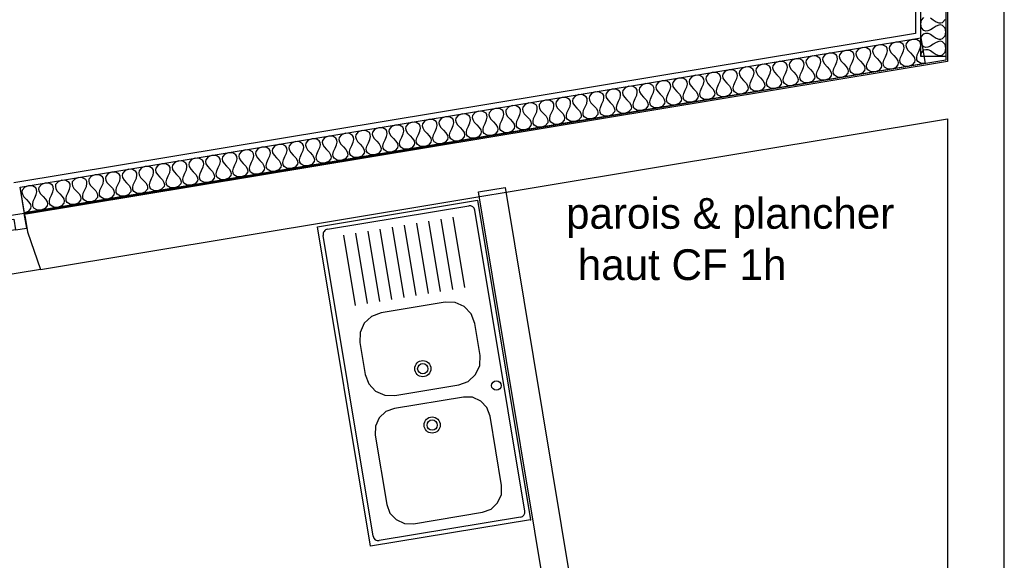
# Model space of a CAD drawing. Header units: millimetres. Extents: x -15 to 127, y -65 to 67.
# Tile 265 of 476: x 36.49 to 40.13, y 7.53 to 9.53. Entities that reach past the tile are written whole.
import ezdxf

# ---------------------------------------------------------------- set-up
doc = ezdxf.new("R2010")
doc.units = ezdxf.units.MM
doc.header["$MEASUREMENT"] = 0
doc.layers.add('structure rdc', color=7, linetype='Continuous')
doc.styles.get("Standard").update_dxf_attribs({"font": 'BKANT.TTF'})

# ---------------------------------------------------------------- blocks, each defined once
blk = doc.blocks.new('PD_4951')
at = {"layer": 'structure rdc', "color": 0}
for points in [[(40.5041, -16.9076), (40.5041, -13.3081), (40.5966, -13.3081), (40.5966, -16.9076), (40.5041, -16.9076)], [(40.5041, -16.9076), (40.507, -16.8933), (40.5157, -16.8832), (40.5222, -16.881), (40.5301, -16.8815), (40.5395, -16.8851), (40.5503, -16.8925), (40.5612, -16.8998), (40.5706, -16.9034), (40.5785, -16.9039), (40.585, -16.9017), (40.5937, -16.8916), (40.5966, -16.8773), (40.5937, -16.863), (40.585, -16.8529), (40.5785, -16.8508), (40.5706, -16.8513), (40.5612, -16.8549), (40.5503, -16.8622), (40.5395, -16.8695), (40.5301, -16.8732), (40.5222, -16.8736), (40.5157, -16.8715), (40.507, -16.8614), (40.5041, -16.8471), (40.507, -16.8328), (40.5157, -16.8227), (40.5222, -16.8205), (40.5301, -16.821), (40.5395, -16.8247), (40.5503, -16.832), (40.5612, -16.8393), (40.5706, -16.8429), (40.5785, -16.8434), (40.585, -16.8412), (40.5937, -16.8311), (40.5966, -16.8168), (40.5937, -16.8025), (40.585, -16.7924), (40.5785, -16.7903), (40.5706, -16.7908), (40.5612, -16.7944), (40.5503, -16.8017), (40.5395, -16.809), (40.5301, -16.8127), (40.5222, -16.8131), (40.5157, -16.811), (40.507, -16.8009), (40.5041, -16.7866), (40.507, -16.7723), (40.5157, -16.7622)], [(40.5395, -16.7642), (40.5503, -16.7715), (40.5612, -16.7788), (40.5706, -16.7824), (40.5785, -16.7829), (40.585, -16.7807), (40.5937, -16.7707)]]:
    blk.add_lwpolyline(points, dxfattribs=at)
blk = doc.blocks.new('PD_4952')
at = {"layer": 'structure rdc', "color": 0}
for points in [[(40.5199, -16.9336), (37.1839, -17.4868), (37.1681, -17.3918), (40.5041, -16.8386), (40.5199, -16.9336)], [(40.5199, -16.9336), (40.5048, -16.9331), (40.493, -16.9259), (40.4896, -16.9196), (40.4888, -16.9113), (40.4909, -16.901), (40.4966, -16.8887), (40.5022, -16.8763), (40.5043, -16.866), (40.5035, -16.8577), (40.5002, -16.8514), (40.4884, -16.8442), (40.4732, -16.8437), (40.4591, -16.8491), (40.4502, -16.8597), (40.4492, -16.8668), (40.451, -16.8748), (40.4563, -16.8839), (40.4657, -16.8938), (40.475, -16.9037), (40.4803, -16.9127), (40.4822, -16.9208), (40.4811, -16.9278), (40.4722, -16.9385), (40.4581, -16.9439), (40.443, -16.9433), (40.4312, -16.9361), (40.4279, -16.9298), (40.427, -16.9215), (40.4291, -16.9113), (40.4348, -16.8989), (40.4404, -16.8865), (40.4425, -16.8762), (40.4417, -16.868), (40.4384, -16.8617), (40.4266, -16.8545), (40.4115, -16.8539), (40.3973, -16.8593), (40.3885, -16.8699), (40.3874, -16.877), (40.3892, -16.8851), (40.3945, -16.8941), (40.4039, -16.904), (40.4132, -16.9139), (40.4186, -16.923), (40.4204, -16.931), (40.4193, -16.9381), (40.4105, -16.9487), (40.3963, -16.9541), (40.3812, -16.9536), (40.3694, -16.9464), (40.3661, -16.94), (40.3652, -16.9318), (40.3674, -16.9215), (40.373, -16.9091), (40.3786, -16.8968), (40.3808, -16.8865), (40.3799, -16.8782), (40.3766, -16.8719), (40.3648, -16.8647), (40.3497, -16.8642), (40.3355, -16.8696), (40.3267, -16.8802), (40.3256, -16.8872), (40.3274, -16.8953), (40.3328, -16.9044), (40.3421, -16.9143), (40.3515, -16.9242), (40.3568, -16.9332), (40.3586, -16.9413), (40.3575, -16.9483), (40.3487, -16.959), (40.3345, -16.9643), (40.3194, -16.9638), (40.3076, -16.9566), (40.3043, -16.9503), (40.3035, -16.942), (40.3056, -16.9318), (40.3112, -16.9194), (40.3169, -16.907), (40.319, -16.8967), (40.3181, -16.8885), (40.3148, -16.8822), (40.303, -16.875), (40.2879, -16.8744), (40.2738, -16.8798), (40.2649, -16.8904), (40.2638, -16.8975), (40.2657, -16.9056), (40.271, -16.9146), (40.2803, -16.9245), (40.2897, -16.9344), (40.295, -16.9434), (40.2968, -16.9515), (40.2958, -16.9586), (40.2869, -16.9692), (40.2728, -16.9746), (40.2576, -16.974), (40.2458, -16.9668), (40.2425, -16.9605), (40.2417, -16.9523), (40.2438, -16.942), (40.2494, -16.9296), (40.2551, -16.9172), (40.2572, -16.907), (40.2563, -16.8987), (40.253, -16.8924), (40.2412, -16.8852), (40.2261, -16.8847), (40.212, -16.8901), (40.2031, -16.9007), (40.202, -16.9077), (40.2039, -16.9158), (40.2092, -16.9249), (40.2186, -16.9347), (40.2279, -16.9446), (40.2332, -16.9537), (40.2351, -16.9618), (40.234, -16.9688), (40.2251, -16.9794), (40.211, -16.9848), (40.1959, -16.9843), (40.1841, -16.9771), (40.1808, -16.9708), (40.1799, -16.9625), (40.182, -16.9523), (40.1877, -16.9399), (40.1933, -16.9275), (40.1954, -16.9172), (40.1946, -16.909), (40.1913, -16.9026), (40.1795, -16.8955), (40.1643, -16.8949), (40.1502, -16.9003), (40.1414, -16.9109), (40.1403, -16.918), (40.1421, -16.9261), (40.1474, -16.9351), (40.1568, -16.945), (40.1661, -16.9549), (40.1714, -16.9639), (40.1733, -16.972), (40.1722, -16.9791), (40.1634, -16.9897), (40.1492, -16.9951), (40.1341, -16.9945), (40.1223, -16.9873), (40.119, -16.981), (40.1181, -16.9728), (40.1202, -16.9625), (40.1259, -16.9501), (40.1315, -16.9377), (40.1337, -16.9275), (40.1328, -16.9192), (40.1295, -16.9129), (40.1177, -16.9057), (40.1026, -16.9052), (40.0884, -16.9105), (40.0796, -16.9212), (40.0785, -16.9282), (40.0803, -16.9363), (40.0857, -16.9453), (40.095, -16.9552), (40.1043, -16.9651), (40.1097, -16.9742), (40.1115, -16.9823), (40.1104, -16.9893), (40.1016, -16.9999), (40.0874, -17.0053), (40.0723, -17.0048), (40.0605, -16.9976), (40.0572, -16.9913), (40.0563, -16.983), (40.0585, -16.9727), (40.0641, -16.9604), (40.0698, -16.948), (40.0719, -16.9377), (40.071, -16.9295), (40.0677, -16.9231), (40.0559, -16.9159), (40.0408, -16.9154), (40.0266, -16.9208), (40.0178, -16.9314), (40.0167, -16.9385), (40.0186, -16.9465), (40.0239, -16.9556), (40.0332, -16.9655), (40.0426, -16.9754), (40.0479, -16.9844), (40.0497, -16.9925), (40.0486, -16.9996), (40.0398, -17.0102), (40.0257, -17.0156), (40.0105, -17.015), (39.9987, -17.0078), (39.9954, -17.0015), (39.9946, -16.9933), (39.9967, -16.983), (40.0023, -16.9706), (40.008, -16.9582), (40.0101, -16.948), (40.0092, -16.9397), (40.0059, -16.9334), (39.9941, -16.9262), (39.979, -16.9256), (39.9649, -16.931), (39.956, -16.9417), (39.9549, -16.9487), (39.9568, -16.9568), (39.9621, -16.9658), (39.9714, -16.9757), (39.9808, -16.9856), (39.9861, -16.9947), (39.988, -17.0027), (39.9869, -17.0098), (39.978, -17.0204), (39.9639, -17.0258), (39.9488, -17.0253), (39.937, -17.0181), (39.9336, -17.0118), (39.9328, -17.0035), (39.9349, -16.9932), (39.9406, -16.9808), (39.9462, -16.9685), (39.9483, -16.9582), (39.9475, -16.9499), (39.9442, -16.9436), (39.9324, -16.9364), (39.9172, -16.9359), (39.9031, -16.9413), (39.8942, -16.9519), (39.8932, -16.959), (39.895, -16.967), (39.9003, -16.9761), (39.9097, -16.986), (39.919, -16.9959), (39.9243, -17.0049), (39.9262, -17.013), (39.9251, -17.02), (39.9162, -17.0307), (39.9021, -17.0361), (39.887, -17.0355), (39.8752, -17.0283), (39.8719, -17.022), (39.871, -17.0137), (39.8731, -17.0035), (39.8788, -16.9911), (39.8844, -16.9787), (39.8865, -16.9684), (39.8857, -16.9602), (39.8824, -16.9539), (39.8706, -16.9467), (39.8554, -16.9461), (39.8413, -16.9515), (39.8325, -16.9621), (39.8314, -16.9692), (39.8332, -16.9773), (39.8385, -16.9863), (39.8479, -16.9962), (39.8572, -17.0061), (39.8625, -17.0151), (39.8644, -17.0232), (39.8633, -17.0303), (39.8545, -17.0409), (39.8403, -17.0463), (39.8252, -17.0458), (39.8134, -17.0386), (39.8101, -17.0322), (39.8092, -17.024), (39.8114, -17.0137), (39.817, -17.0013), (39.8226, -16.989), (39.8248, -16.9787), (39.8239, -16.9704), (39.8206, -16.9641), (39.8088, -16.9569), (39.7937, -16.9564), (39.7795, -16.9618), (39.7707, -16.9724), (39.7696, -16.9794), (39.7714, -16.9875), (39.7768, -16.9966), (39.7861, -17.0065), (39.7954, -17.0164), (39.8008, -17.0254), (39.8026, -17.0335), (39.8015, -17.0405), (39.7927, -17.0512), (39.7785, -17.0565), (39.7634, -17.056), (39.7516, -17.0488), (39.7483, -17.0425), (39.7475, -17.0342), (39.7496, -17.024), (39.7552, -17.0116), (39.7609, -16.9992), (39.763, -16.9889), (39.7621, -16.9807), (39.7588, -16.9744), (39.747, -16.9672), (39.7319, -16.9666), (39.7178, -16.972), (39.7089, -16.9826), (39.7078, -16.9897), (39.7097, -16.9978), (39.715, -17.0068), (39.7243, -17.0167), (39.7337, -17.0266), (39.739, -17.0356), (39.7408, -17.0437), (39.7397, -17.0508), (39.7309, -17.0614), (39.7168, -17.0668), (39.7016, -17.0662), (39.6898, -17.059), (39.6865, -17.0527), (39.6857, -17.0445), (39.6878, -17.0342), (39.6934, -17.0218), (39.6991, -17.0094), (39.7012, -16.9992), (39.7003, -16.9909), (39.697, -16.9846), (39.6852, -16.9774), (39.6701, -16.9769), (39.656, -16.9823), (39.6471, -16.9929), (39.646, -16.9999), (39.6479, -17.008), (39.6532, -17.0171), (39.6626, -17.0269), (39.6719, -17.0368), (39.6772, -17.0459), (39.6791, -17.054), (39.678, -17.061), (39.6691, -17.0716), (39.655, -17.077), (39.6399, -17.0765), (39.6281, -17.0693), (39.6248, -17.063), (39.6239, -17.0547), (39.626, -17.0445), (39.6317, -17.0321), (39.6373, -17.0197), (39.6394, -17.0094), (39.6386, -17.0012), (39.6353, -16.9948), (39.6235, -16.9876), (39.6083, -16.9871), (39.5942, -16.9925), (39.5854, -17.0031), (39.5843, -17.0102), (39.5861, -17.0183), (39.5914, -17.0273), (39.6008, -17.0372), (39.6101, -17.0471), (39.6154, -17.0561), (39.6173, -17.0642), (39.6162, -17.0713), (39.6073, -17.0819), (39.5932, -17.0873), (39.5781, -17.0867), (39.5663, -17.0795), (39.563, -17.0732), (39.5621, -17.065), (39.5642, -17.0547), (39.5699, -17.0423), (39.5755, -17.0299), (39.5777, -17.0197), (39.5768, -17.0114), (39.5735, -17.0051), (39.5617, -16.9979), (39.5466, -16.9973), (39.5324, -17.0027), (39.5236, -17.0134), (39.5225, -17.0204), (39.5243, -17.0285), (39.5297, -17.0375), (39.539, -17.0474), (39.5483, -17.0573), (39.5537, -17.0664), (39.5555, -17.0745), (39.5544, -17.0815), (39.5456, -17.0921), (39.5314, -17.0975), (39.5163, -17.097), (39.5045, -17.0898), (39.5012, -17.0835), (39.5003, -17.0752), (39.5025, -17.0649), (39.5081, -17.0526), (39.5138, -17.0402), (39.5159, -17.0299), (39.515, -17.0217), (39.5117, -17.0153), (39.4999, -17.0081), (39.4848, -17.0076), (39.4706, -17.013), (39.4618, -17.0236), (39.4607, -17.0307), (39.4626, -17.0387), (39.4679, -17.0478), (39.4772, -17.0577), (39.4866, -17.0676), (39.4919, -17.0766), (39.4937, -17.0847), (39.4926, -17.0917), (39.4838, -17.1024), (39.4697, -17.1078), (39.4545, -17.1072), (39.4427, -17.1), (39.4394, -17.0937), (39.4386, -17.0855), (39.4407, -17.0752), (39.4463, -17.0628), (39.452, -17.0504), (39.4541, -17.0401), (39.4532, -17.0319), (39.4499, -17.0256), (39.4381, -17.0184), (39.423, -17.0178), (39.4089, -17.0232), (39.4, -17.0339), (39.3989, -17.0409), (39.4008, -17.049), (39.4061, -17.058), (39.4154, -17.0679), (39.4248, -17.0778), (39.4301, -17.0869), (39.432, -17.0949), (39.4309, -17.102), (39.422, -17.1126), (39.4079, -17.118), (39.3928, -17.1175), (39.381, -17.1103), (39.3776, -17.1039), (39.3768, -17.0957), (39.3789, -17.0854), (39.3846, -17.073), (39.3902, -17.0607), (39.3923, -17.0504), (39.3915, -17.0421), (39.3881, -17.0358), (39.3763, -17.0286), (39.3612, -17.0281), (39.3471, -17.0335), (39.3382, -17.0441), (39.3372, -17.0511), (39.339, -17.0592), (39.3443, -17.0683), (39.3537, -17.0782), (39.363, -17.0881), (39.3683, -17.0971), (39.3702, -17.1052), (39.3691, -17.1122), (39.3602, -17.1229), (39.3461, -17.1283), (39.331, -17.1277), (39.3192, -17.1205), (39.3159, -17.1142), (39.315, -17.1059), (39.3171, -17.0957), (39.3228, -17.0833), (39.3284, -17.0709), (39.3305, -17.0606), (39.3297, -17.0524), (39.3264, -17.0461), (39.3146, -17.0389), (39.2994, -17.0383), (39.2853, -17.0437), (39.2765, -17.0543), (39.2754, -17.0614), (39.2772, -17.0695), (39.2825, -17.0785), (39.2919, -17.0884), (39.3012, -17.0983), (39.3065, -17.1073), (39.3084, -17.1154), (39.3073, -17.1225), (39.2985, -17.1331), (39.2843, -17.1385), (39.2692, -17.138), (39.2574, -17.1308), (39.2541, -17.1244), (39.2532, -17.1162), (39.2553, -17.1059), (39.261, -17.0935), (39.2666, -17.0812), (39.2688, -17.0709), (39.2679, -17.0626), (39.2646, -17.0563), (39.2528, -17.0491), (39.2377, -17.0486), (39.2235, -17.054), (39.2147, -17.0646), (39.2136, -17.0716), (39.2154, -17.0797), (39.2208, -17.0888), (39.2301, -17.0987), (39.2394, -17.1086), (39.2448, -17.1176), (39.2466, -17.1257), (39.2455, -17.1327), (39.2367, -17.1433), (39.2225, -17.1487), (39.2074, -17.1482), (39.1956, -17.141), (39.1923, -17.1347), (39.1914, -17.1264), (39.1936, -17.1162), (39.1992, -17.1038), (39.2049, -17.0914), (39.207, -17.0811), (39.2061, -17.0729), (39.2028, -17.0666), (39.191, -17.0594), (39.1759, -17.0588), (39.1618, -17.0642), (39.1529, -17.0748), (39.1518, -17.0819), (39.1537, -17.09), (39.159, -17.099), (39.1683, -17.1089), (39.1777, -17.1188), (39.183, -17.1278), (39.1848, -17.1359), (39.1837, -17.143), (39.1749, -17.1536), (39.1608, -17.159), (39.1456, -17.1584), (39.1338, -17.1512), (39.1305, -17.1449), (39.1297, -17.1367), (39.1318, -17.1264), (39.1374, -17.114), (39.1431, -17.1016), (39.1452, -17.0914), (39.1443, -17.0831), (39.141, -17.0768), (39.1292, -17.0696), (39.1141, -17.0691), (39.1, -17.0745), (39.0911, -17.0851), (39.09, -17.0921), (39.0919, -17.1002), (39.0972, -17.1092), (39.1065, -17.1191), (39.1159, -17.129), (39.1212, -17.1381), (39.1231, -17.1462), (39.122, -17.1532), (39.1131, -17.1638), (39.099, -17.1692), (39.0839, -17.1687), (39.0721, -17.1615), (39.0688, -17.1552), (39.0679, -17.1469), (39.07, -17.1366), (39.0757, -17.1243), (39.0813, -17.1119), (39.0834, -17.1016), (39.0826, -17.0934), (39.0793, -17.087), (39.0675, -17.0798), (39.0523, -17.0793), (39.0382, -17.0847), (39.0294, -17.0953), (39.0283, -17.1024), (39.0301, -17.1105), (39.0354, -17.1195), (39.0448, -17.1294), (39.0541, -17.1393), (39.0594, -17.1483), (39.0613, -17.1564), (39.0602, -17.1635), (39.0513, -17.1741), (39.0372, -17.1795), (39.0221, -17.1789), (39.0103, -17.1717), (39.007, -17.1654), (39.0061, -17.1572), (39.0082, -17.1469), (39.0139, -17.1345), (39.0195, -17.1221), (39.0216, -17.1119), (39.0208, -17.1036), (39.0175, -17.0973), (39.0057, -17.0901), (38.9906, -17.0895), (38.9764, -17.0949), (38.9676, -17.1056), (38.9665, -17.1126), (38.9683, -17.1207), (38.9737, -17.1297), (38.983, -17.1396), (38.9923, -17.1495), (38.9977, -17.1586), (38.9995, -17.1667), (38.9984, -17.1737), (38.9896, -17.1843), (38.9754, -17.1897), (38.9603, -17.1892), (38.9485, -17.182), (38.9452, -17.1757), (38.9443, -17.1674), (38.9465, -17.1571), (38.9521, -17.1448), (38.9577, -17.1324), (38.9599, -17.1221), (38.959, -17.1139), (38.9557, -17.1075), (38.9439, -17.1003), (38.9288, -17.0998), (38.9146, -17.1052), (38.9058, -17.1158), (38.9047, -17.1229), (38.9066, -17.1309), (38.9119, -17.14), (38.9212, -17.1499), (38.9306, -17.1598), (38.9359, -17.1688), (38.9377, -17.1769), (38.9366, -17.1839), (38.9278, -17.1946), (38.9137, -17.2), (38.8985, -17.1994), (38.8867, -17.1922), (38.8834, -17.1859), (38.8826, -17.1777), (38.8847, -17.1674), (38.8903, -17.155), (38.896, -17.1426), (38.8981, -17.1323), (38.8972, -17.1241), (38.8939, -17.1178), (38.8821, -17.1106), (38.867, -17.11), (38.8529, -17.1154), (38.844, -17.1261), (38.8429, -17.1331), (38.8448, -17.1412), (38.8501, -17.1502), (38.8594, -17.1601), (38.8688, -17.17), (38.8741, -17.1791), (38.8759, -17.1871), (38.8749, -17.1942), (38.866, -17.2048), (38.8519, -17.2102), (38.8367, -17.2097), (38.8249, -17.2025), (38.8216, -17.1961), (38.8208, -17.1879), (38.8229, -17.1776), (38.8285, -17.1652), (38.8342, -17.1529), (38.8363, -17.1426), (38.8355, -17.1343), (38.8321, -17.128), (38.8203, -17.1208), (38.8052, -17.1203), (38.7911, -17.1257), (38.7822, -17.1363), (38.7811, -17.1433), (38.783, -17.1514), (38.7883, -17.1605), (38.7977, -17.1704), (38.807, -17.1803), (38.8123, -17.1893), (38.8142, -17.1974), (38.8131, -17.2044), (38.8042, -17.2151), (38.7901, -17.2205), (38.775, -17.2199), (38.7632, -17.2127), (38.7599, -17.2064), (38.759, -17.1981), (38.7611, -17.1879), (38.7668, -17.1755), (38.7724, -17.1631), (38.7745, -17.1528), (38.7737, -17.1446), (38.7704, -17.1383), (38.7586, -17.1311), (38.7434, -17.1305), (38.7293, -17.1359), (38.7205, -17.1465), (38.7194, -17.1536), (38.7212, -17.1617), (38.7265, -17.1707), (38.7359, -17.1806), (38.7452, -17.1905), (38.7505, -17.1995), (38.7524, -17.2076), (38.7513, -17.2147), (38.7425, -17.2253), (38.7283, -17.2307), (38.7132, -17.2302), (38.7014, -17.223), (38.6981, -17.2166), (38.6972, -17.2084), (38.6993, -17.1981), (38.705, -17.1857), (38.7106, -17.1734), (38.7128, -17.1631), (38.7119, -17.1548), (38.7086, -17.1485), (38.6968, -17.1413), (38.6817, -17.1408), (38.6675, -17.1462), (38.6587, -17.1568), (38.6576, -17.1638), (38.6594, -17.1719), (38.6648, -17.181), (38.6741, -17.1909), (38.6834, -17.2008), (38.6888, -17.2098), (38.6906, -17.2179), (38.6895, -17.2249), (38.6807, -17.2355), (38.6665, -17.2409), (38.6514, -17.2404), (38.6396, -17.2332), (38.6363, -17.2269), (38.6354, -17.2186), (38.6376, -17.2084), (38.6432, -17.196), (38.6489, -17.1836), (38.651, -17.1733), (38.6501, -17.1651), (38.6468, -17.1588), (38.635, -17.1516), (38.6199, -17.151), (38.6057, -17.1564), (38.5969, -17.167), (38.5958, -17.1741), (38.5977, -17.1822), (38.603, -17.1912), (38.6123, -17.2011), (38.6217, -17.211), (38.627, -17.22), (38.6288, -17.2281), (38.6277, -17.2352), (38.6189, -17.2458), (38.6048, -17.2512), (38.5896, -17.2506), (38.5778, -17.2434), (38.5745, -17.2371), (38.5737, -17.2289), (38.5758, -17.2186), (38.5814, -17.2062), (38.5871, -17.1938), (38.5892, -17.1836), (38.5883, -17.1753), (38.585, -17.169), (38.5732, -17.1618), (38.5581, -17.1613), (38.544, -17.1667), (38.5351, -17.1773), (38.534, -17.1843), (38.5359, -17.1924), (38.5412, -17.2014), (38.5505, -17.2113), (38.5599, -17.2212), (38.5652, -17.2303), (38.5671, -17.2384), (38.566, -17.2454), (38.5571, -17.256), (38.543, -17.2614), (38.5279, -17.2609), (38.5161, -17.2537), (38.5128, -17.2474), (38.5119, -17.2391), (38.514, -17.2288), (38.5197, -17.2165), (38.5253, -17.2041), (38.5274, -17.1938), (38.5266, -17.1856), (38.5233, -17.1792), (38.5115, -17.172), (38.4963, -17.1715), (38.4822, -17.1769), (38.4733, -17.1875), (38.4723, -17.1946), (38.4741, -17.2027), (38.4794, -17.2117), (38.4888, -17.2216), (38.4981, -17.2315), (38.5034, -17.2405), (38.5053, -17.2486), (38.5042, -17.2557), (38.4953, -17.2663), (38.4812, -17.2717), (38.4661, -17.2711), (38.4543, -17.2639), (38.451, -17.2576), (38.4501, -17.2494), (38.4522, -17.2391), (38.4579, -17.2267), (38.4635, -17.2143), (38.4656, -17.2041), (38.4648, -17.1958), (38.4615, -17.1895), (38.4497, -17.1823), (38.4346, -17.1817), (38.4204, -17.1871), (38.4116, -17.1978), (38.4105, -17.2048), (38.4123, -17.2129), (38.4176, -17.2219), (38.427, -17.2318), (38.4363, -17.2417), (38.4417, -17.2508), (38.4435, -17.2589), (38.4424, -17.2659), (38.4336, -17.2765), (38.4194, -17.2819), (38.4043, -17.2814), (38.3925, -17.2742), (38.3892, -17.2679), (38.3883, -17.2596), (38.3905, -17.2493), (38.3961, -17.237), (38.4017, -17.2246), (38.4039, -17.2143), (38.403, -17.2061), (38.3997, -17.1997), (38.3879, -17.1925), (38.3728, -17.192), (38.3586, -17.1974), (38.3498, -17.208), (38.3487, -17.2151), (38.3505, -17.2231), (38.3559, -17.2322), (38.3652, -17.2421), (38.3746, -17.252), (38.3799, -17.261), (38.3817, -17.2691), (38.3806, -17.2761), (38.3718, -17.2868), (38.3576, -17.2922), (38.3425, -17.2916), (38.3307, -17.2844), (38.3274, -17.2781), (38.3266, -17.2699), (38.3287, -17.2596), (38.3343, -17.2472), (38.34, -17.2348), (38.3421, -17.2245), (38.3412, -17.2163), (38.3379, -17.21), (38.3261, -17.2028), (38.311, -17.2022), (38.2969, -17.2076), (38.288, -17.2183), (38.2869, -17.2253), (38.2888, -17.2334), (38.2941, -17.2424), (38.3034, -17.2523), (38.3128, -17.2622), (38.3181, -17.2713), (38.3199, -17.2793), (38.3189, -17.2864), (38.31, -17.297), (38.2959, -17.3024), (38.2807, -17.3019), (38.2689, -17.2947), (38.2656, -17.2883), (38.2648, -17.2801), (38.2669, -17.2698), (38.2725, -17.2574), (38.2782, -17.2451), (38.2803, -17.2348), (38.2795, -17.2265), (38.2761, -17.2202), (38.2643, -17.213), (38.2492, -17.2125), (38.2351, -17.2179), (38.2262, -17.2285), (38.2251, -17.2355), (38.227, -17.2436), (38.2323, -17.2527), (38.2417, -17.2626), (38.251, -17.2725), (38.2563, -17.2815), (38.2582, -17.2896), (38.2571, -17.2966), (38.2482, -17.3073), (38.2341, -17.3127), (38.219, -17.3121), (38.2072, -17.3049), (38.2039, -17.2986), (38.203, -17.2903), (38.2051, -17.2801), (38.2108, -17.2677), (38.2164, -17.2553), (38.2185, -17.245), (38.2177, -17.2368), (38.2144, -17.2305), (38.2026, -17.2233), (38.1874, -17.2227), (38.1733, -17.2281), (38.1645, -17.2387), (38.1634, -17.2458), (38.1652, -17.2539), (38.1705, -17.2629), (38.1799, -17.2728), (38.1892, -17.2827), (38.1945, -17.2917), (38.1964, -17.2998), (38.1953, -17.3069), (38.1865, -17.3175), (38.1723, -17.3229), (38.1572, -17.3224), (38.1454, -17.3152), (38.1421, -17.3088), (38.1412, -17.3006), (38.1433, -17.2903), (38.149, -17.2779), (38.1546, -17.2655), (38.1568, -17.2553), (38.1559, -17.247), (38.1526, -17.2407), (38.1408, -17.2335), (38.1257, -17.233), (38.1115, -17.2384), (38.1027, -17.249), (38.1016, -17.256), (38.1034, -17.2641), (38.1088, -17.2732), (38.1181, -17.2831), (38.1274, -17.2929), (38.1328, -17.302), (38.1346, -17.3101), (38.1335, -17.3171), (38.1247, -17.3277), (38.1105, -17.3331), (38.0954, -17.3326), (38.0836, -17.3254), (38.0803, -17.3191), (38.0794, -17.3108), (38.0816, -17.3006), (38.0872, -17.2882), (38.0929, -17.2758), (38.095, -17.2655), (38.0941, -17.2573), (38.0908, -17.251), (38.079, -17.2438), (38.0639, -17.2432), (38.0497, -17.2486), (38.0409, -17.2592), (38.0398, -17.2663), (38.0417, -17.2744), (38.047, -17.2834), (38.0563, -17.2933), (38.0657, -17.3032), (38.071, -17.3122), (38.0728, -17.3203), (38.0717, -17.3274), (38.0629, -17.338), (38.0488, -17.3434), (38.0336, -17.3428), (38.0218, -17.3356), (38.0185, -17.3293), (38.0177, -17.3211), (38.0198, -17.3108), (38.0254, -17.2984), (38.0311, -17.286), (38.0332, -17.2758), (38.0323, -17.2675), (38.029, -17.2612), (38.0172, -17.254), (38.0021, -17.2535), (37.988, -17.2589), (37.9791, -17.2695), (37.978, -17.2765), (37.9799, -17.2846), (37.9852, -17.2936), (37.9945, -17.3035), (38.0039, -17.3134), (38.0092, -17.3225), (38.0111, -17.3306), (38.01, -17.3376), (38.0011, -17.3482), (37.987, -17.3536), (37.9719, -17.3531), (37.9601, -17.3459), (37.9567, -17.3396), (37.9559, -17.3313), (37.958, -17.321), (37.9637, -17.3087), (37.9693, -17.2963), (37.9714, -17.286), (37.9706, -17.2778), (37.9673, -17.2714), (37.9555, -17.2642), (37.9403, -17.2637), (37.9262, -17.2691), (37.9173, -17.2797), (37.9163, -17.2868), (37.9181, -17.2949), (37.9234, -17.3039), (37.9328, -17.3138), (37.9421, -17.3237), (37.9474, -17.3327), (37.9493, -17.3408), (37.9482, -17.3479), (37.9393, -17.3585), (37.9252, -17.3639), (37.9101, -17.3633), (37.8983, -17.3561), (37.895, -17.3498), (37.8941, -17.3416), (37.8962, -17.3313), (37.9019, -17.3189), (37.9075, -17.3065), (37.9096, -17.2963), (37.9088, -17.288), (37.9055, -17.2817), (37.8937, -17.2745), (37.8786, -17.2739), (37.8644, -17.2793), (37.8556, -17.29), (37.8545, -17.297), (37.8563, -17.3051), (37.8616, -17.3141), (37.871, -17.324), (37.8803, -17.3339), (37.8857, -17.343), (37.8875, -17.3511), (37.8864, -17.3581), (37.8776, -17.3687), (37.8634, -17.3741), (37.8483, -17.3736), (37.8365, -17.3664), (37.8332, -17.3601), (37.8323, -17.3518), (37.8345, -17.3415), (37.8401, -17.3292), (37.8457, -17.3168), (37.8479, -17.3065), (37.847, -17.2982), (37.8437, -17.2919), (37.8319, -17.2847), (37.8168, -17.2842), (37.8026, -17.2896), (37.7938, -17.3002), (37.7927, -17.3073), (37.7945, -17.3153), (37.7999, -17.3244), (37.8092, -17.3343), (37.8185, -17.3442), (37.8239, -17.3532), (37.8257, -17.3613), (37.8246, -17.3683), (37.8158, -17.379), (37.8016, -17.3844), (37.7865, -17.3838), (37.7747, -17.3766), (37.7714, -17.3703), (37.7706, -17.362), (37.7727, -17.3518), (37.7783, -17.3394), (37.784, -17.327), (37.7861, -17.3167), (37.7852, -17.3085), (37.7819, -17.3022), (37.7701, -17.295), (37.755, -17.2944), (37.7409, -17.2998), (37.732, -17.3105), (37.7309, -17.3175), (37.7328, -17.3256), (37.7381, -17.3346), (37.7474, -17.3445), (37.7568, -17.3544), (37.7621, -17.3635), (37.7639, -17.3715), (37.7629, -17.3786), (37.754, -17.3892), (37.7399, -17.3946), (37.7247, -17.3941), (37.7129, -17.3869), (37.7096, -17.3805), (37.7088, -17.3723), (37.7109, -17.362), (37.7165, -17.3496), (37.7222, -17.3373), (37.7243, -17.327), (37.7234, -17.3187), (37.7201, -17.3124), (37.7083, -17.3052), (37.6932, -17.3047), (37.6791, -17.3101), (37.6702, -17.3207), (37.6691, -17.3277), (37.671, -17.3358), (37.6763, -17.3449), (37.6857, -17.3548), (37.695, -17.3647), (37.7003, -17.3737), (37.7022, -17.3818), (37.7011, -17.3888), (37.6922, -17.3995), (37.6781, -17.4049), (37.663, -17.4043), (37.6512, -17.3971), (37.6479, -17.3908), (37.647, -17.3825), (37.6491, -17.3723), (37.6548, -17.3599), (37.6604, -17.3475), (37.6625, -17.3372), (37.6617, -17.329), (37.6584, -17.3227), (37.6466, -17.3155), (37.6314, -17.3149), (37.6173, -17.3203), (37.6085, -17.3309), (37.6074, -17.338), (37.6092, -17.3461), (37.6145, -17.3551), (37.6239, -17.365), (37.6332, -17.3749), (37.6385, -17.3839), (37.6404, -17.392), (37.6393, -17.3991), (37.6304, -17.4097), (37.6163, -17.4151), (37.6012, -17.4146), (37.5894, -17.4074), (37.5861, -17.401), (37.5852, -17.3928), (37.5873, -17.3825), (37.593, -17.3701), (37.5986, -17.3577), (37.6008, -17.3475), (37.5999, -17.3392), (37.5966, -17.3329), (37.5848, -17.3257), (37.5697, -17.3252), (37.5555, -17.3306), (37.5467, -17.3412), (37.5456, -17.3482), (37.5474, -17.3563), (37.5528, -17.3654), (37.5621, -17.3753), (37.5714, -17.3851), (37.5768, -17.3942), (37.5786, -17.4023), (37.5775, -17.4093), (37.5687, -17.4199), (37.5545, -17.4253), (37.5394, -17.4248), (37.5276, -17.4176), (37.5243, -17.4113), (37.5234, -17.403), (37.5256, -17.3928), (37.5312, -17.3804), (37.5369, -17.368), (37.539, -17.3577), (37.5381, -17.3495), (37.5348, -17.3432), (37.523, -17.336), (37.5079, -17.3354), (37.4937, -17.3408), (37.4849, -17.3514), (37.4838, -17.3585), (37.4857, -17.3666), (37.491, -17.3756), (37.5003, -17.3855), (37.5097, -17.3954), (37.515, -17.4044), (37.5168, -17.4125), (37.5157, -17.4196), (37.5069, -17.4302), (37.4928, -17.4356), (37.4776, -17.435), (37.4658, -17.4278), (37.4625, -17.4215), (37.4617, -17.4133), (37.4638, -17.403), (37.4694, -17.3906), (37.4751, -17.3782), (37.4772, -17.368), (37.4763, -17.3597), (37.473, -17.3534), (37.4612, -17.3462), (37.4461, -17.3457), (37.432, -17.351), (37.4231, -17.3617), (37.422, -17.3687), (37.4239, -17.3768), (37.4292, -17.3858), (37.4385, -17.3957), (37.4479, -17.4056), (37.4532, -17.4147), (37.4551, -17.4228), (37.454, -17.4298), (37.4451, -17.4404), (37.431, -17.4458), (37.4159, -17.4453), (37.4041, -17.4381), (37.4007, -17.4318), (37.3999, -17.4235), (37.402, -17.4132), (37.4077, -17.4009), (37.4133, -17.3885), (37.4154, -17.3782), (37.4146, -17.37), (37.4112, -17.3636), (37.3994, -17.3564), (37.3843, -17.3559), (37.3702, -17.3613), (37.3613, -17.3719), (37.3603, -17.379), (37.3621, -17.3871), (37.3674, -17.3961), (37.3768, -17.406), (37.3861, -17.4159), (37.3914, -17.4249), (37.3933, -17.433), (37.3922, -17.4401), (37.3833, -17.4507), (37.3692, -17.4561), (37.3541, -17.4555), (37.3423, -17.4483), (37.339, -17.442), (37.3381, -17.4338), (37.3402, -17.4235), (37.3459, -17.4111), (37.3515, -17.3987), (37.3536, -17.3885), (37.3528, -17.3802), (37.3495, -17.3739), (37.3377, -17.3667), (37.3225, -17.3661), (37.3084, -17.3715), (37.2996, -17.3822), (37.2985, -17.3892), (37.3003, -17.3973), (37.3056, -17.4063), (37.315, -17.4162), (37.3243, -17.4261), (37.3296, -17.4352), (37.3315, -17.4432), (37.3304, -17.4503), (37.3216, -17.4609), (37.3074, -17.4663), (37.2923, -17.4658), (37.2805, -17.4586), (37.2772, -17.4523), (37.2763, -17.444), (37.2784, -17.4337), (37.2841, -17.4214), (37.2897, -17.409), (37.2919, -17.3987), (37.291, -17.3904), (37.2877, -17.3841), (37.2759, -17.3769), (37.2608, -17.3764), (37.2466, -17.3818), (37.2378, -17.3924), (37.2367, -17.3995), (37.2385, -17.4075), (37.2439, -17.4166), (37.2532, -17.4265), (37.2625, -17.4364), (37.2679, -17.4454), (37.2697, -17.4535), (37.2686, -17.4605), (37.2598, -17.4712), (37.2456, -17.4766), (37.2305, -17.476), (37.2187, -17.4688), (37.2154, -17.4625), (37.2145, -17.4542), (37.2167, -17.444), (37.2223, -17.4316), (37.228, -17.4192), (37.2301, -17.4089), (37.2292, -17.4007), (37.2259, -17.3944), (37.2141, -17.3872), (37.199, -17.3866), (37.1849, -17.392), (37.176, -17.4026), (37.1749, -17.4097), (37.1768, -17.4178), (37.1821, -17.4268), (37.1914, -17.4367), (37.2008, -17.4466), (37.2061, -17.4556), (37.2079, -17.4637), (37.2068, -17.4708), (37.198, -17.4814), (37.1839, -17.4868)]]:
    blk.add_lwpolyline(points, dxfattribs=at)
blk = doc.blocks.new('PD_5382')
at = {"layer": 'structure rdc', "color": 0}
for p, q in [((35.7001, -17.7347), (37.1279, -17.4979)), ((37.1072, -17.5166), (35.7258, -17.7456)), ((35.7291, -17.7594), (37.1104, -17.5303)), ((35.7291, -17.7694), (37.1104, -17.5403)), ((37.1137, -17.556), (35.7323, -17.7851))]:
    blk.add_line(p, q, dxfattribs=at)
for points in [[(37.1925, -17.543), (37.1835, -17.4887), (37.1279, -17.4979), (37.1303, -17.5127), (37.1442, -17.5104), (37.1508, -17.5499), (37.1925, -17.543)], [(37.1508, -17.5499), (37.1137, -17.556), (37.1072, -17.5166), (37.1442, -17.5104), (37.1508, -17.5499)], [(35.6535, -17.7982), (35.6445, -17.7439), (35.7001, -17.7347), (35.7026, -17.7495), (35.6887, -17.7518), (35.6952, -17.7912), (35.6535, -17.7982)], [(35.7323, -17.7851), (35.6952, -17.7912), (35.6887, -17.7518), (35.7258, -17.7456), (35.7323, -17.7851)]]:
    blk.add_lwpolyline(points, dxfattribs=at)

msp = doc.modelspace()

# ---------------------------------------------------------------- linework, layer by layer
at = {"layer": 'structure rdc', "color": 0}
for p, q in [((39.8046, 13.0173), (39.8046, 9.4837)), ((39.8246, 9.4667), (39.8246, 12.9972)), ((39.9176, 12.9973), (39.9176, 9.3846)), ((39.8046, 9.4837), (36.4656, 8.93)), ((36.4886, 8.9135), (39.8246, 9.4667)), ((39.9176, 9.3846), (36.505, 8.8149)), ((36.505, 8.8149), (36.4886, 8.9135)), ((37.6273, 8.758), (38.1502, 8.8448)), ((38.358, 7.7135), (38.1732, 8.8283)), ((38.0467, 8.7953), (38.0899, 8.5348)), ((38.0918, 8.8028), (38.135, 8.5423)), ((37.8212, 8.7579), (37.8644, 8.4974)), ((37.8663, 8.7654), (37.9095, 8.5049)), ((37.9114, 8.7729), (37.9546, 8.5124)), ((37.9565, 8.7804), (37.9997, 8.5199)), ((38.0016, 8.7878), (38.0448, 8.5273)), ((37.7957, 7.6203), (37.6108, 8.735)), ((37.6859, 8.7355), (37.7291, 8.475)), ((37.731, 8.743), (37.7742, 8.4825)), ((37.7761, 8.7504), (37.8193, 8.4899)), ((36.5635, 8.6091), (34.9828, 8.3471)), ((38.3416, 7.6905), (37.8187, 7.6038))]:
    msp.add_line(p, q, dxfattribs=at)
for points in [[(36.5061, 8.8083), (36.516, 8.7488), (36.5635, 8.6091), (39.9239, 9.1664), (39.9239, 4.9595), (40.1339, 4.9595), (40.1339, 12.9681), (40.0025, 12.9899), (39.9239, 12.9897), (39.9239, 9.3792), (36.5039, 8.8121)], [(38.2847, 8.9126), (38.9091, 5.1472), (38.8105, 5.1308), (38.1861, 8.8962), (38.2847, 8.9126)], [(37.7866, 7.5833), (37.5903, 8.7671), (38.1822, 8.8653), (38.3785, 7.6814), (37.7866, 7.5833)], [(38.192, 8.2904), (38.1723, 8.4091), (38.1592, 8.4439), (38.1338, 8.471), (38.0999, 8.4863), (38.0627, 8.4875), (37.8253, 8.4482), (37.7905, 8.435), (37.7634, 8.4096), (37.7481, 8.3757), (37.7469, 8.3385), (37.7666, 8.2199), (37.7797, 8.1851), (37.8051, 8.1579), (37.839, 8.1426), (37.8762, 8.1414), (38.1136, 8.1808), (38.1484, 8.1939), (38.1755, 8.2194), (38.1908, 8.2532), (38.192, 8.2904)], [(38.272, 7.8079), (38.2293, 8.0654), (38.2175, 8.0967), (38.1946, 8.1212), (38.164, 8.135), (38.1305, 8.1361), (37.8746, 8.0936), (37.8432, 8.0818), (37.8188, 8.0589), (37.805, 8.0283), (37.8039, 7.9948), (37.8466, 7.7374), (37.8584, 7.706), (37.8813, 7.6816), (37.9119, 7.6677), (37.9454, 7.6667), (38.2013, 7.7091), (38.2327, 7.7209), (38.2571, 7.7439), (38.2709, 7.7744), (38.272, 7.8079)]]:
    msp.add_lwpolyline(points, dxfattribs=at)
for centre, radius in [((37.98, 8.2411), 0.03), ((37.98, 8.2411), 0.0191), ((38.2524, 8.1786), 0.0175), ((38.0146, 8.0322), 0.03), ((38.0147, 8.0323), 0.0191)]:
    msp.add_circle(centre, radius, dxfattribs=at)
for centre, start, end in [((38.1534, 8.825), 9.4153, 99.4153), ((37.6306, 8.7383), 99.4153, 189.4153), ((38.3383, 7.7102), 279.4153, 9.4153), ((37.8154, 7.6235), 189.4153, 279.4153)]:
    msp.add_arc(centre, 0.02, start, end, dxfattribs=at)
msp.add_point((38.3785, 7.6814), dxfattribs=at)

# ---------------------------------------------------------------- block references
at = {"layer": 'structure rdc'}
for name in ['PD_4951', 'PD_4952', 'PD_5382']:
    msp.add_blockref(name, (-0.6795, 26.3053), dxfattribs=at)

# ---------------------------------------------------------------- texts
at = {"layer": 'structure rdc', "color": 0, "insert": (38.5106, 8.8738), "char_height": 0.114102, "width": 1.234722, "attachment_point": 1}
msp.add_mtext('{\\fArial|b0|i0|c0|p34;\\W0.98;parois & plancher\\P haut CF 1h}', dxfattribs=at)

doc.saveas('drawing.dxf')
